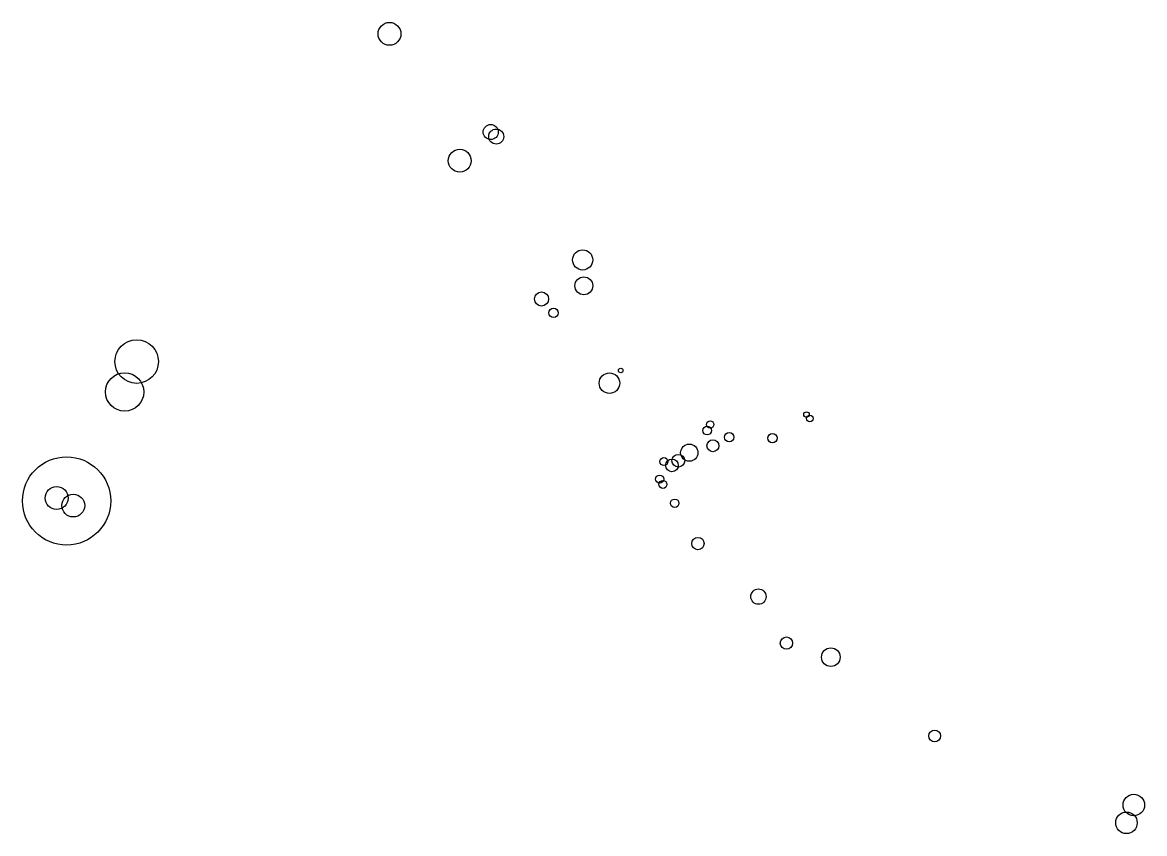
# Model space of a CAD drawing. Extents: x 69 to 2003113, y 512 to 837401.
# Drawn here: x 1998080 to 2003113, y 794477 to 798116 of the extents above; entities that cross this region are included whole.
import ezdxf

# ---------------------------------------------------------------- set-up
doc = ezdxf.new("R2010")
doc.units = 0
doc.layers.add('RD_DTM_Major2', color=7, linetype='Continuous')

msp = doc.modelspace()

# ---------------------------------------------------------------- linework, layer by layer
at = {"layer": 'RD_DTM_Major2'}
for centre, radius in [((1999726.5, 798065.1), 51.3), ((2000180.5, 797624.6), 33.9), ((2000205.2, 797604.1), 33.9), ((2000041.6, 797495.8), 51.3), ((2000592.9, 797050.6), 45.2), ((2000598.2, 796934.6), 40), ((2000408.6, 796875.4), 31.5), ((2000462.2, 796813), 20.9), ((1998592.6, 796594.5), 97.6), ((2000763.5, 796554.6), 10.2), ((1998538.6, 796458.3), 86.1), ((2000713, 796497.6), 46.1), ((2001596.8, 796356.7), 12.5), ((2001611.9, 796338.8), 14.7), ((2001150.7, 796284.6), 19.4), ((2001165, 796312.4), 16.2), ((2001250.2, 796255.1), 20.8), ((2001443.8, 796250.9), 20.8), ((2001070.9, 796185.5), 38.6), ((2001177, 796216.9), 27), ((1998278.2, 795969.3), 197.9), ((2000957.4, 796145.8), 18), ((2000993.2, 796128.6), 28.6), ((2001022, 796149.6), 28.6), ((2000938.2, 796067.2), 18), ((2000952.7, 796043.3), 18), ((1998233.6, 795982.1), 51.3), ((1998308.1, 795948.5), 51.3), ((2001005.5, 795958.6), 19.2), ((2001110, 795778.1), 27.6), ((2001381.1, 795539.7), 34.4), ((2001506.9, 795331.3), 27.6), ((2001705.8, 795268.2), 41.8), ((2002171.5, 794914.6), 26.5), ((2003064.6, 794604.5), 48.2), ((2003031.7, 794524.8), 48.2)]:
    msp.add_circle(centre, radius, dxfattribs=at)

doc.saveas('drawing.dxf')
